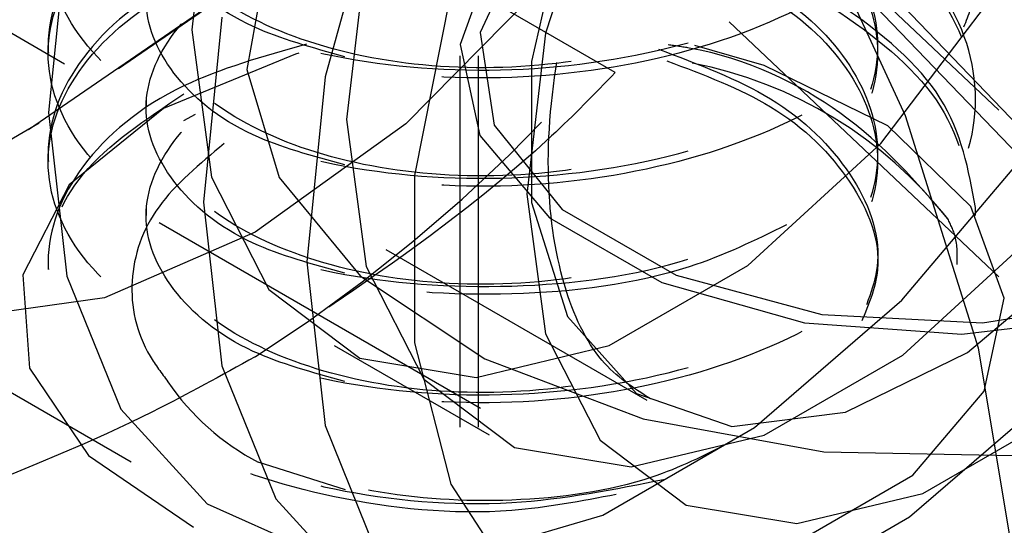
# Model space of a CAD drawing. Header units: inches. Extents: x 1907 to 2452, y -210 to -54.
# Tile 264 of 656: x 1999.521 to 1999.786, y -195.624 to -195.487. Entities that reach past the tile are written whole.
import ezdxf

# ---------------------------------------------------------------- set-up
doc = ezdxf.new("R2010")
doc.units = ezdxf.units.IN
doc.header["$LTSCALE"] = 0.5
doc.header["$MEASUREMENT"] = 0
doc.linetypes.add('HIDDEN', pattern=[0.22499999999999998, 0.15, -0.075])
doc.layers.add('SID-M-H', color=4, linetype='HIDDEN')

msp = doc.modelspace()

# ---------------------------------------------------------------- linework, layer by layer
at = {"layer": 'SID-M-H'}
for p, q in [((1998.345828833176, -194.8420701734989), (2001.439421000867, -196.6279629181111)), ((1999.581803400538, -195.3133547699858), (1999.581803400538, -195.4970764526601)), ((1999.784649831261, -195.5116811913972), (1999.700501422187, -195.4322175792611)), ((1999.681240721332, -195.5015834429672), (1999.57757806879, -195.4417402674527)), ((1999.629791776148, -195.4439672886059), (1999.525941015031, -195.5152418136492)), ((1999.572362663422, -195.4443360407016), (1999.567045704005, -195.4901089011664)), ((1999.677166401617, -195.4452962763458), (1999.662456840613, -195.490982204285)), ((1999.523062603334, -195.5169069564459), (1999.626697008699, -195.4457809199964)), ((1999.4461944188, -195.4492102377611), (1999.689784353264, -195.5898317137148)), ((1999.617537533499, -195.45018425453), (1999.603020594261, -195.5027667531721)), ((1999.759436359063, -195.5132269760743), (1999.730927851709, -195.4514580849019)), ((1999.668359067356, -195.456620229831), (1999.658651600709, -195.4985655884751)), ((1999.533423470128, -195.4625891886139), (1999.528488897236, -195.5123672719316)), ((1999.656014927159, -195.4665799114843), (1999.644779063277, -195.4907872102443)), ((1999.614120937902, -195.4684425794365), (1999.608803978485, -195.5142154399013)), ((1999.822205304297, -195.5497170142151), (1999.74405681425, -195.4682370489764)), ((1999.587134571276, -195.4714487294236), (1999.581912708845, -195.5007719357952)), ((1999.648196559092, -195.4697961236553), (1999.639414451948, -195.4939751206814)), ((1999.740723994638, -195.4726028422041), (1999.818709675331, -195.5539130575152)), ((1999.663084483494, -195.4765209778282), (1999.624806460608, -195.5153820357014)), ((1999.784649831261, -195.5565909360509), (1999.700501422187, -195.4771273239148)), ((1999.636872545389, -195.4799533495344), (1999.627154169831, -195.5292720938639)), ((1999.752833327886, -195.5207329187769), (1999.784263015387, -195.4792643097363)), ((1999.575181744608, -195.4866957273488), (1999.570247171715, -195.5364738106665)), ((1999.567045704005, -195.4901089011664), (1999.572362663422, -195.5297429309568)), ((1999.644779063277, -195.4907872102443), (1999.648562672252, -195.515753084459)), ((1999.662456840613, -195.490982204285), (1999.657417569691, -195.5343644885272)), ((1999.528352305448, -195.4942177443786), (1999.528352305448, -195.4963441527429)), ((1999.639414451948, -195.4939751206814), (1999.644707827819, -195.5184901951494)), ((1999.72133703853, -195.4996547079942), (1999.702652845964, -195.4943262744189)), ((1999.595021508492, -195.4966386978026), (1999.559439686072, -195.5113046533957)), ((1999.595885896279, -195.4963969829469), (1999.595021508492, -195.4966386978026)), ((1999.639303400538, -195.4970764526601), (1999.639303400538, -195.8155273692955)), ((1999.644303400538, -195.4970764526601), (1999.644303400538, -195.7015331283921)), ((1999.658651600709, -195.4985655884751), (1999.658651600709, -195.5365965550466)), ((1999.581912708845, -195.5007719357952), (1999.590588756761, -195.5298210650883)), ((1999.754699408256, -195.5159668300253), (1999.72133703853, -195.4996547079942)), ((1999.603020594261, -195.5027667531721), (1999.598086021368, -195.5525448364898)), ((1999.554771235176, -195.508798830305), (1999.554771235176, -195.5109252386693)), ((1999.778352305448, -195.5109252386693), (1999.778352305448, -195.508798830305)), ((1999.559439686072, -195.5113046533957), (1999.534034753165, -195.5318456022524)), ((1999.856653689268, -195.5950266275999), (1999.784649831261, -195.5116811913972)), ((1999.528488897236, -195.5123672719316), (1999.533423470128, -195.5564480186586)), ((1999.5649639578, -195.5144937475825), (1999.568071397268, -195.5127608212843)), ((1999.608803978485, -195.5142154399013), (1999.614120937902, -195.5538494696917)), ((1999.779163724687, -195.5757810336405), (1999.759436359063, -195.5132269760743)), ((1999.409220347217, -195.5826266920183), (1999.523062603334, -195.5169069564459)), ((1999.525941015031, -195.5152418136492), (1999.411861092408, -195.5810987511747)), ((1999.624806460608, -195.5153820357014), (1999.584166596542, -195.544541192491)), ((1999.648562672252, -195.515753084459), (1999.666909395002, -195.538466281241)), ((1999.77707924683, -195.5376487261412), (1999.754699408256, -195.5159668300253)), ((1999.644707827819, -195.5184901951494), (1999.663503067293, -195.5406847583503)), ((1999.716986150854, -195.5535817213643), (1999.752833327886, -195.5207329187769)), ((1999.758523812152, -195.5629261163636), (1999.794772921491, -195.5200305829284)), ((1999.528352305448, -195.5233799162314), (1999.528352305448, -195.5255063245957)), ((1999.572362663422, -195.5297429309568), (1999.587882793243, -195.5600272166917)), ((1999.590588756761, -195.5298210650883), (1999.61251925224, -195.5564416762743)), ((1999.627154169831, -195.5292720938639), (1999.627154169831, -195.5743982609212)), ((1999.534034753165, -195.5318456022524), (1999.521559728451, -195.5560356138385)), ((1999.657417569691, -195.5343644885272), (1999.662456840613, -195.5719285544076)), ((1999.554771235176, -195.5379610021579), (1999.554771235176, -195.5400874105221)), ((1999.570247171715, -195.5364738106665), (1999.575181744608, -195.5805545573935)), ((1999.658651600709, -195.5365965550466), (1999.668359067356, -195.5673339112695)), ((1999.786051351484, -195.5623508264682), (1999.77707924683, -195.5376487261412)), ((1999.778352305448, -195.5400874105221), (1999.778352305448, -195.5379610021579)), ((1999.663503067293, -195.5406847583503), (1999.693763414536, -195.558153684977)), ((1999.666909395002, -195.538466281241), (1999.697606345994, -195.5561872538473)), ((1999.584166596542, -195.544541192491), (1999.543526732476, -195.5623038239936)), ((1999.758744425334, -195.5776882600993), (1999.794591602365, -195.5448394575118)), ((1999.776159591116, -195.5769729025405), (1999.808267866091, -195.5499745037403)), ((1999.528352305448, -195.5525420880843), (1999.528352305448, -195.5546684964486)), ((1999.598086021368, -195.5525448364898), (1999.603020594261, -195.5966255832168)), ((1999.614120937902, -195.5538494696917), (1999.629641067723, -195.5841337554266)), ((1999.679625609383, -195.5751495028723), (1999.716986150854, -195.5535817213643)), ((1999.464097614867, -195.5564309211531), (1999.578236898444, -195.6223221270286)), ((1999.521559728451, -195.5560356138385), (1999.523366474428, -195.5812533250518)), ((1999.533423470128, -195.5564480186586), (1999.547940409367, -195.592269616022)), ((1999.61251925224, -195.5564416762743), (1999.64607771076, -195.5786594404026)), ((1999.697606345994, -195.5561872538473), (1999.7369510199, -195.5667785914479)), ((1999.856653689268, -195.6399363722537), (1999.784649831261, -195.5565909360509)), ((1999.693763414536, -195.558153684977), (1999.732209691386, -195.5690039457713)), ((1999.543526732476, -195.5623038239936), (1999.505248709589, -195.567637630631)), ((1999.587882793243, -195.5600272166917), (1999.612348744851, -195.5785083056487)), ((1999.718775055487, -195.5971860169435), (1999.758523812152, -195.5629261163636)), ((1999.780197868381, -195.5689628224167), (1999.822130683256, -195.562476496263)), ((1999.780643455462, -195.5873962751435), (1999.786051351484, -195.5623508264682)), ((1999.668359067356, -195.5673339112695), (1999.686911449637, -195.5880465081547)), ((1999.7369510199, -195.5667785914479), (1999.780197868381, -195.5689628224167)), ((1999.77467564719, -195.572059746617), (1999.816559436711, -195.5669899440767)), ((1999.732209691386, -195.5690039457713), (1999.77467564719, -195.572059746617)), ((1999.662456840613, -195.5719285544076), (1999.677166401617, -195.6006311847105)), ((1999.605498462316, -195.5750985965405), (1999.647256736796, -195.5992051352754)), ((1999.627154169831, -195.5743982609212), (1999.636872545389, -195.6124964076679)), ((1999.643778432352, -195.5836889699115), (1999.679625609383, -195.5751495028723)), ((1999.721383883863, -195.5992560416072), (1999.758744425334, -195.5776882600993)), ((1999.743317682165, -195.5930900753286), (1999.776159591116, -195.5769729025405)), ((1999.78924776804, -195.6363863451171), (1999.779163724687, -195.5757810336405)), ((1999.575181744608, -195.5805545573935), (1999.589698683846, -195.6163761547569)), ((1999.612348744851, -195.5785083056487), (1999.643778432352, -195.5836889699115)), ((1999.64607771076, -195.5786594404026), (1999.68877525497, -195.5948265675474)), ((1999.523366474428, -195.5812533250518), (1999.539259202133, -195.6047660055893)), ((1999.629641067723, -195.5841337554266), (1999.654107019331, -195.6026148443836)), ((1999.686911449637, -195.5880465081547), (1999.712660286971, -195.5968939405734)), ((1999.760533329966, -195.6212925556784), (1999.800282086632, -195.5870326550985)), ((1999.76144158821, -195.6100710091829), (1999.780643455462, -195.5873962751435)), ((1999.547940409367, -195.592269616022), (1999.571196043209, -195.6177502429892)), ((1999.712660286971, -195.5968939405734), (1999.743317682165, -195.5930900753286)), ((1999.603020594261, -195.5966255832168), (1999.617537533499, -195.6324471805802)), ((1999.68877525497, -195.5948265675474), (1999.737445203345, -195.603744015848)), ((1999.764117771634, -195.6149636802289), (1999.799527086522, -195.5945223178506)), ((1999.677836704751, -195.6208192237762), (1999.718775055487, -195.5971860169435)), ((1999.685536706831, -195.6077955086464), (1999.721383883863, -195.5992560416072)), ((1999.677166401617, -195.6006311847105), (1999.700354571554, -195.6181470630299)), ((1999.539259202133, -195.6047660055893), (1999.567515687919, -195.6240256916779)), ((1999.654107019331, -195.6026148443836), (1999.685536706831, -195.6077955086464)), ((1999.737445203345, -195.603744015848), (1999.788477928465, -195.6047504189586)), ((1999.60847074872, -195.6139688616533), (1999.584999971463, -195.6065277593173)), ((1999.730526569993, -195.6279178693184), (1999.76144158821, -195.6100710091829)), ((1999.636872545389, -195.6124964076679), (1999.655698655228, -195.6411726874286)), ((1999.730142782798, -195.6230571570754), (1999.764117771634, -195.6149636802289)), ((1999.571196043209, -195.6177502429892), (1999.601838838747, -195.6314090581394)), ((1999.589698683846, -195.6163761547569), (1999.612954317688, -195.6418567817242)), ((1999.700354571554, -195.6181470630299), (1999.730142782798, -195.6230571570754)), ((1999.638087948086, -195.6324522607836), (1999.677836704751, -195.6208192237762)), ((1999.719594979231, -195.6449257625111), (1999.760533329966, -195.6212925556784))]:
    msp.add_line(p, q, dxfattribs=at)
for centre, radius, start, end in [((1999.21212869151, -195.1342235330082), 0.4317284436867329, 302.6379705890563, 339.7728862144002), ((1999.351322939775, -195.2145786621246), 0.4317284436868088, 302.6379705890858, 339.7728862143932), ((1999.679944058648, -195.612854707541), 0.1159266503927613, 38.30673132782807, 79.05055197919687), ((1999.505912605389, -195.482350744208), 0.1236864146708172, 220.5327958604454, 309.2481680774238), ((1999.615329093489, -195.5479000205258), 0.06600808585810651, 214.0512249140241, 242.6467091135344)]:
    msp.add_arc(centre, radius, start, end, dxfattribs=at)
for points, knots in [([(1999.32743036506, -195.1648807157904), (1999.312171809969, -195.1891226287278), (1999.282153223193, -195.2368144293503), (1999.256037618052, -195.3129887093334), (1999.246706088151, -195.3831283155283), (1999.255157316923, -195.4427147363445), (1999.280219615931, -195.485796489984), (1999.319801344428, -195.5088354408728), (1999.369555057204, -195.5092991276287), (1999.425278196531, -195.4870821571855), (1999.481598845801, -195.4442510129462), (1999.53280827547, -195.3845632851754), (1999.574752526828, -195.3132409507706), (1999.602920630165, -195.2367995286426), (1999.614661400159, -195.1620523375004), (1999.608960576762, -195.0958222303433), (1999.58595674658, -195.0436302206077), (1999.547329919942, -195.0119405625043), (1999.508725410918, -194.9997786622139), (1999.48252356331, -195.0062268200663), (1999.475631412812, -195.007922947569)], [0, 0, 0, 0, 0.06002599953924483, 0.1180908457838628, 0.1751707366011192, 0.2325820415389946, 0.2905532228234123, 0.3472719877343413, 0.4052332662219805, 0.4626677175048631, 0.5197262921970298, 0.5777949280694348, 0.6345889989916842, 0.6923576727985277, 0.750086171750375, 0.8069061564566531, 0.8649822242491, 0.9219919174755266, 0.9794807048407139, 1, 1, 1, 1]), ([(1999.594126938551, -195.3861761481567), (1999.589770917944, -195.3960707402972), (1999.571925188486, -195.4366068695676), (1999.524172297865, -195.493200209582), (1999.459243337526, -195.5415769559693), (1999.39433990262, -195.5589533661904), (1999.335606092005, -195.5482839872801), (1999.287447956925, -195.5102738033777), (1999.257095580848, -195.446306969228), (1999.252049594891, -195.3615218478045), (1999.275861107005, -195.2658373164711), (1999.325300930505, -195.171897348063), (1999.390828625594, -195.0924594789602), (1999.460087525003, -195.0367897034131), (1999.523308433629, -195.0083588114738), (1999.573366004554, -195.0047424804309), (1999.596948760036, -195.0182013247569), (1999.607411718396, -195.024172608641)], [0, 0, 0, 0, 0.02378799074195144, 0.09745455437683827, 0.1653977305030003, 0.2298230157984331, 0.2948610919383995, 0.3638160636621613, 0.4378260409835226, 0.5156961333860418, 0.595137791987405, 0.6739046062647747, 0.7493082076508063, 0.8191008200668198, 0.8842693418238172, 0.9486537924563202, 1, 1, 1, 1]), ([(1999.423996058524, -195.0639288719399), (1999.434150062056, -195.05760301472), (1999.463692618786, -195.0391982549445), (1999.511183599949, -195.0335242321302), (1999.558490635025, -195.0477712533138), (1999.592043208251, -195.0867768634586), (1999.607788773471, -195.1452718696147), (1999.603736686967, -195.2176186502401), (1999.580568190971, -195.2957633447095), (1999.540155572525, -195.3711478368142), (1999.48751603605, -195.4355351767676), (1999.428107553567, -195.4813039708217), (1999.368773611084, -195.5035034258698), (1999.316349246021, -195.4992368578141), (1999.276809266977, -195.4684656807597), (1999.255080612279, -195.414800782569), (1999.253932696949, -195.3434264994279), (1999.274001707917, -195.2628133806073), (1999.30321304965, -195.2018719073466), (1999.323506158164, -195.1708748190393), (1999.32743036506, -195.1648807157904)], [0, 0, 0, 0, 0.02952927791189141, 0.08591393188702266, 0.1428140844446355, 0.1998702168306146, 0.2578112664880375, 0.3157312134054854, 0.3745279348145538, 0.4335016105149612, 0.492961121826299, 0.5529813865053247, 0.6131149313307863, 0.6741757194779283, 0.7352173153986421, 0.7970902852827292, 0.8591848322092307, 0.9217226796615, 0.9848630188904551, 1, 1, 1, 1]), ([(1999.597981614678, -195.3772611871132), (1999.586329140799, -195.3805717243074), (1999.56036487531, -195.387948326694), (1999.535028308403, -195.4095600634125), (1999.525053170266, -195.435845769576), (1999.534872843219, -195.4624172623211), (1999.562659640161, -195.484598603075), (1999.604272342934, -195.4988301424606), (1999.653352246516, -195.5026420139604), (1999.702432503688, -195.4951847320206), (1999.744044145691, -195.4773086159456), (1999.771834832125, -195.4514793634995), (1999.781640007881, -195.4212724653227), (1999.771718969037, -195.3913046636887), (1999.745315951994, -195.3655467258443), (1999.717879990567, -195.355514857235), (1999.704801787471, -195.3507328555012)], [0, 0, 0, 0, 0.05932116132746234, 0.1321805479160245, 0.2050399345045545, 0.2778993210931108, 0.3507587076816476, 0.4236180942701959, 0.4964774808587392, 0.5693368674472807, 0.6421962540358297, 0.7150556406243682, 0.7879150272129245, 0.8607744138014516, 0.9336338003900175, 1, 1, 1, 1]), ([(1999.694773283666, -195.3503218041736), (1999.69692536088, -195.3506237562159), (1999.715126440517, -195.3531774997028), (1999.743752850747, -195.3680938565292), (1999.771921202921, -195.3931070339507), (1999.781585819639, -195.423485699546), (1999.771849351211, -195.4535825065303), (1999.744040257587, -195.4794412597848), (1999.702433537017, -195.4973094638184), (1999.653352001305, -195.5047688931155), (1999.60427229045, -195.5009563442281), (1999.562660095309, -195.4867253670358), (1999.534871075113, -195.4645424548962), (1999.525059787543, -195.4379766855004), (1999.535003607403, -195.4116696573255), (1999.560944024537, -195.3897142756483), (1999.587740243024, -195.3821492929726), (1999.600198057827, -195.3786322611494)], [0, 0, 0, 0, 0.009576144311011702, 0.08098973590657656, 0.1524033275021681, 0.2238169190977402, 0.2952305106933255, 0.3666441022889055, 0.4380576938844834, 0.5094712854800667, 0.5808848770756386, 0.6522984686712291, 0.7237120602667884, 0.7951256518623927, 0.8665392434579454, 0.9379528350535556, 1, 1, 1, 1]), ([(1999.75642648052, -195.3638454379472), (1999.75504717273, -195.3673444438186), (1999.735404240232, -195.4171743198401), (1999.707337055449, -195.4609145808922), (1999.681240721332, -195.5015834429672)], [0, 0, 0, 0, 0.0702190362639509, 1, 1, 1, 1]), ([(1999.597981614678, -195.406423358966), (1999.586329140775, -195.4097338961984), (1999.560364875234, -195.4171104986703), (1999.535028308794, -195.4387222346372), (1999.525053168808, -195.4650079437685), (1999.53487284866, -195.4915794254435), (1999.562659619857, -195.5137608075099), (1999.60427241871, -195.5279921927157), (1999.653351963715, -195.5318046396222), (1999.702433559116, -195.524345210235), (1999.744040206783, -195.506477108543), (1999.771849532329, -195.4806179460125), (1999.78158514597, -195.4505226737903), (1999.771923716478, -195.4201382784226), (1999.743743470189, -195.3951464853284), (1999.715347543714, -195.3802775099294), (1999.697396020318, -195.3777368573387), (1999.695483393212, -195.3774661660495)], [0, 0, 0, 0, 0.05843403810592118, 0.1302038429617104, 0.2019736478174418, 0.2737434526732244, 0.3455132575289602, 0.4172830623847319, 0.4890528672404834, 0.5608226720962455, 0.6325924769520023, 0.7043622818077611, 0.7761320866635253, 0.8479018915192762, 0.9196716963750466, 0.9914415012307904, 1, 1, 1, 1]), ([(1999.692849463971, -195.3786322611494), (1999.703556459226, -195.3826569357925), (1999.725598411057, -195.3909423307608), (1999.746712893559, -195.4118352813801), (1999.754523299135, -195.4358639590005), (1999.746794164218, -195.4600692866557), (1999.724876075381, -195.4808253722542), (1999.692059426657, -195.4953084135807), (1999.653352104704, -195.5015747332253), (1999.614645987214, -195.4989541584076), (1999.581825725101, -195.4881140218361), (1999.559920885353, -195.4710122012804), (1999.552142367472, -195.4504185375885), (1999.560137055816, -195.4301605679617), (1999.578036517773, -195.414594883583), (1999.595683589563, -195.4096185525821), (1999.602152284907, -195.4077944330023)], [0, 0, 0, 0, 0.06984989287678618, 0.1437964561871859, 0.2177430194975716, 0.2916895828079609, 0.3656361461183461, 0.439582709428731, 0.5135292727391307, 0.587475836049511, 0.6614223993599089, 0.735368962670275, 0.8093155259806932, 0.8832620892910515, 0.9572086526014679, 0.9999999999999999, 0.9999999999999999, 0.9999999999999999, 0.9999999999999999]), ([(1999.694773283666, -195.3794839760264), (1999.69692536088, -195.3797859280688), (1999.715126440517, -195.3823396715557), (1999.743752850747, -195.3972560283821), (1999.771921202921, -195.4222692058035), (1999.781585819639, -195.4526478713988), (1999.771849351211, -195.4827446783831), (1999.744040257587, -195.5086034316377), (1999.702433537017, -195.5264716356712), (1999.653352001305, -195.5339310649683), (1999.60427229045, -195.5301185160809), (1999.562660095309, -195.5158875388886), (1999.534871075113, -195.493704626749), (1999.525059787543, -195.4671388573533), (1999.535003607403, -195.4408318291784), (1999.560944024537, -195.4188764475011), (1999.587740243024, -195.4113114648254), (1999.600198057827, -195.4077944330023)], [0, 0, 0, 0, 0.00957614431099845, 0.08098973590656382, 0.1524033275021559, 0.2238169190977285, 0.2952305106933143, 0.3666441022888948, 0.4380576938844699, 0.5094712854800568, 0.5808848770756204, 0.6522984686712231, 0.723712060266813, 0.7951256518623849, 0.8665392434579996, 0.9379528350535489, 1, 1, 1, 1]), ([(1999.691913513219, -195.3803443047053), (1999.70296241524, -195.3844878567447), (1999.725356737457, -195.3928861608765), (1999.746714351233, -195.4139466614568), (1999.75454958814, -195.4380250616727), (1999.746687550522, -195.4620719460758), (1999.726100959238, -195.4825901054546), (1999.704780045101, -195.4906475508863), (1999.694773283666, -195.4944292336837)], [0, 0, 0, 0, 0.1662363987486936, 0.3369340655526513, 0.5076317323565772, 0.678329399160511, 0.8490270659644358, 1, 1, 1, 1]), ([(1999.690711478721, -195.5894584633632), (1999.686103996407, -195.5865427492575), (1999.676467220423, -195.5804443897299), (1999.666351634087, -195.5594925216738), (1999.661789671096, -195.5290651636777), (1999.665544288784, -195.491425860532), (1999.677726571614, -195.4514732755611), (1999.692568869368, -195.4187099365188), (1999.704662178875, -195.4020553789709), (1999.708201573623, -195.3971810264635)], [0, 0, 0, 0, 0.1395658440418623, 0.2919088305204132, 0.4550906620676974, 0.614361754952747, 0.7736090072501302, 0.9337412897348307, 1, 1, 1, 1]), ([(1999.692849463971, -195.4077944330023), (1999.703556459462, -195.4118191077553), (1999.725598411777, -195.4201045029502), (1999.74671289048, -195.4409974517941), (1999.754523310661, -195.4650261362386), (1999.746794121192, -195.489231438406), (1999.724876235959, -195.5099876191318), (1999.692058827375, -195.5244703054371), (1999.653354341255, -195.5307379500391), (1999.614637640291, -195.528112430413), (1999.581856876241, -195.5172907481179), (1999.559804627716, -195.500120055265), (1999.552576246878, -195.4797834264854), (1999.557632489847, -195.4617276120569), (1999.569770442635, -195.4534326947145), (1999.574092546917, -195.4504790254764)], [0, 0, 0, 0, 0.07558252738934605, 0.1555979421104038, 0.2356133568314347, 0.3156287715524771, 0.3956441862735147, 0.475659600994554, 0.5556750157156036, 0.6356904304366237, 0.7157058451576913, 0.7957212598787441, 0.8757366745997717, 0.955752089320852, 1, 1, 1, 1]), ([(1999.608320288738, -195.4973086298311), (1999.599624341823, -195.4949236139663), (1999.5796574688, -195.4894473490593), (1999.560070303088, -195.4729882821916), (1999.552098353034, -195.4525825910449), (1999.560163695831, -195.4322867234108), (1999.577771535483, -195.4168778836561), (1999.595045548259, -195.411980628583), (1999.601157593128, -195.4102478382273)], [0, 0, 0, 0, 0.1450500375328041, 0.3330512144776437, 0.5210523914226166, 0.7090535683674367, 0.8970547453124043, 1, 1, 1, 1]), ([(1999.691913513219, -195.4095064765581), (1999.70296241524, -195.4136500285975), (1999.725356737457, -195.4220483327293), (1999.746714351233, -195.4431088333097), (1999.75454958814, -195.4671872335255), (1999.746687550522, -195.4912341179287), (1999.726100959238, -195.5117522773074), (1999.704780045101, -195.5198097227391), (1999.694773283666, -195.5235914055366)], [0, 0, 0, 0, 0.1662363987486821, 0.3369340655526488, 0.5076317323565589, 0.6783293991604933, 0.849027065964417, 1, 1, 1, 1]), ([(1999.775238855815, -195.4892689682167), (1999.776508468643, -195.4860647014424), (1999.781658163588, -195.4730678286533), (1999.770627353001, -195.4497155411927), (1999.749946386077, -195.4271778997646), (1999.7289195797, -195.4191184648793), (1999.722046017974, -195.4164838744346)], [0, 0, 0, 0, 0.1163272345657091, 0.4718365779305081, 0.8273459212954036, 0.9999999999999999, 0.9999999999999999, 0.9999999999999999, 0.9999999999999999]), ([(1999.597981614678, -195.4647477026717), (1999.586329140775, -195.4680582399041), (1999.560364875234, -195.475434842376), (1999.535028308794, -195.4970465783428), (1999.525053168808, -195.5233322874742), (1999.53487284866, -195.5499037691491), (1999.562659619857, -195.5720851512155), (1999.60427241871, -195.5863165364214), (1999.653351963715, -195.5901289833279), (1999.702433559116, -195.5826695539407), (1999.744040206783, -195.5648014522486), (1999.771849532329, -195.5389422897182), (1999.78158514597, -195.5088470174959), (1999.771923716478, -195.4784626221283), (1999.743743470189, -195.4534708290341), (1999.715347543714, -195.438601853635), (1999.697396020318, -195.4360612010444), (1999.695483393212, -195.4357905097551)], [0, 0, 0, 0, 0.05843403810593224, 0.1302038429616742, 0.2019736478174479, 0.2737434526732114, 0.3455132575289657, 0.4172830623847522, 0.4890528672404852, 0.5608226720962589, 0.6325924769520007, 0.7043622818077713, 0.7761320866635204, 0.8479018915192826, 0.9196716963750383, 0.9914415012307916, 1, 1, 1, 1]), ([(1999.597981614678, -195.4355855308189), (1999.586329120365, -195.4388960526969), (1999.560364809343, -195.4462726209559), (1999.535028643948, -195.4678846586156), (1999.525051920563, -195.4941691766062), (1999.534877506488, -195.5207451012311), (1999.56264223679, -195.5429099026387), (1999.60433729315, -195.5572031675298), (1999.653109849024, -195.5607846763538), (1999.699159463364, -195.5547358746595), (1999.721880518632, -195.5434878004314), (1999.731621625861, -195.5386654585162)], [0, 0, 0, 0, 0.0950635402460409, 0.2118224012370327, 0.328581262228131, 0.4453401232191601, 0.5620989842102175, 0.6788578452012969, 0.7956167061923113, 0.9123755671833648, 1, 1, 1, 1]), ([(1999.727358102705, -195.5426280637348), (1999.718953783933, -195.546743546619), (1999.697526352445, -195.5572362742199), (1999.653069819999, -195.5628661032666), (1999.604347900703, -195.5593415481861), (1999.562639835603, -195.5450334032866), (1999.534876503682, -195.5228711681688), (1999.525058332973, -195.4962998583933), (1999.535003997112, -195.4699943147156), (1999.560943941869, -195.4480385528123), (1999.587740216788, -195.4404736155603), (1999.600198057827, -195.4369566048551)], [0, 0, 0, 0, 0.07579574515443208, 0.1932468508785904, 0.3106979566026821, 0.4281490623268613, 0.5456001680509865, 0.6630512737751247, 0.7805023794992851, 0.8979534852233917, 1, 1, 1, 1]), ([(1999.692849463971, -195.4369566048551), (1999.703556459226, -195.4409812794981), (1999.725598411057, -195.4492666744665), (1999.746712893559, -195.4701596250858), (1999.754523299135, -195.4941883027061), (1999.746794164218, -195.5183936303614), (1999.724876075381, -195.5391497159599), (1999.692059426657, -195.5536327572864), (1999.653352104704, -195.5598990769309), (1999.614645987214, -195.5572785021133), (1999.581825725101, -195.5464383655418), (1999.559920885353, -195.5293365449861), (1999.552142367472, -195.5087428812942), (1999.560137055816, -195.4884849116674), (1999.578036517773, -195.4729192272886), (1999.595683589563, -195.4679428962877), (1999.602152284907, -195.4661187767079)], [0, 0, 0, 0, 0.06984989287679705, 0.1437964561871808, 0.2177430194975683, 0.2916895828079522, 0.3656361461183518, 0.4395827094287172, 0.5135292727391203, 0.5874758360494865, 0.6614223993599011, 0.7353689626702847, 0.8093155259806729, 0.8832620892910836, 0.9572086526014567, 1, 1, 1, 1]), ([(1999.694773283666, -195.4378083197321), (1999.69692536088, -195.4381102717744), (1999.715126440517, -195.4406640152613), (1999.743752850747, -195.4555803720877), (1999.771921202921, -195.4805935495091), (1999.781585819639, -195.5109722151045), (1999.771849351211, -195.5410690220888), (1999.744040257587, -195.5669277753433), (1999.702433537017, -195.5847959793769), (1999.653352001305, -195.592255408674), (1999.60427229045, -195.5884428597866), (1999.562660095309, -195.5742118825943), (1999.534871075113, -195.5520289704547), (1999.525059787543, -195.5254632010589), (1999.535003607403, -195.499156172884), (1999.560944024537, -195.4772007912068), (1999.587740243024, -195.4696358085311), (1999.600198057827, -195.4661187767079)], [0, 0, 0, 0, 0.00957614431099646, 0.08098973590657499, 0.1524033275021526, 0.2238169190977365, 0.2952305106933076, 0.3666441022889, 0.4380576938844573, 0.5094712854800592, 0.5808848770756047, 0.6522984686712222, 0.723712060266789, 0.7951256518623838, 0.8665392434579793, 0.9379528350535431, 1, 1, 1, 1]), ([(1999.608320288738, -195.5264708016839), (1999.599624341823, -195.5240857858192), (1999.5796574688, -195.5186095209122), (1999.560070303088, -195.5021504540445), (1999.552098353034, -195.4817447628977), (1999.560163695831, -195.4614488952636), (1999.577771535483, -195.446040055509), (1999.595045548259, -195.4411428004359), (1999.601157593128, -195.4394100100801)], [0, 0, 0, 0, 0.1450500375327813, 0.3330512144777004, 0.5210523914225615, 0.7090535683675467, 0.8970547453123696, 1, 1, 1, 1]), ([(1999.691913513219, -195.4386686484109), (1999.70296241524, -195.4428122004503), (1999.725356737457, -195.4512105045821), (1999.746714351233, -195.4722710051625), (1999.75454958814, -195.4963494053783), (1999.746687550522, -195.5203962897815), (1999.726100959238, -195.5409144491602), (1999.704780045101, -195.5489718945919), (1999.694773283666, -195.5527535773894)], [0, 0, 0, 0, 0.1662363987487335, 0.3369340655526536, 0.5076317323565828, 0.6783293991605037, 0.8490270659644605, 1, 1, 1, 1]), ([(1999.444972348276, -195.4977799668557), (1999.478026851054, -195.4813022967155), (1999.519753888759, -195.4605013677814), (1999.567627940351, -195.4449685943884), (1999.57757806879, -195.4417402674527)], [0, 0, 0, 0, 0.7921603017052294, 1, 1, 1, 1]), ([(1999.692849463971, -195.4661187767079), (1999.703556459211, -195.4701434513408), (1999.725598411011, -195.4784288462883), (1999.746712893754, -195.4993217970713), (1999.754523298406, -195.5233504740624), (1999.746794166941, -195.5475558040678), (1999.724876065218, -195.568311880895), (1999.692059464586, -195.5827949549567), (1999.653351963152, -195.5890611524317), (1999.614646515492, -195.5864410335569), (1999.581823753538, -195.5755991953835), (1999.559928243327, -195.5585037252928), (1999.552114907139, -195.5378863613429), (1999.560239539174, -195.5177168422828), (1999.576500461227, -195.5029749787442), (1999.591978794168, -195.4984615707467), (1999.596389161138, -195.4971755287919)], [0, 0, 0, 0, 0.07079321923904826, 0.1457384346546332, 0.2206836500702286, 0.2956288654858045, 0.3705740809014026, 0.4455192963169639, 0.5204645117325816, 0.5954097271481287, 0.6703549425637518, 0.7453001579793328, 0.8202453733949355, 0.8951905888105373, 0.9701358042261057, 1, 1, 1, 1]), ([(1999.778352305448, -195.5379610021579), (1999.776499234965, -195.5278532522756), (1999.772793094, -195.507637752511), (1999.743498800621, -195.4826293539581), (1999.715352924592, -195.4677641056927), (1999.697396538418, -195.4652233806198), (1999.695483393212, -195.464952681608)], [0, 0, 0, 0, 0.3205899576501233, 0.641179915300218, 0.9617698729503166, 0.9999999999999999, 0.9999999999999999, 0.9999999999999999, 0.9999999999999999]), ([(1999.608320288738, -195.5556329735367), (1999.599624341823, -195.553247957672), (1999.5796574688, -195.547771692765), (1999.560070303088, -195.5313126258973), (1999.552098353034, -195.5109069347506), (1999.560163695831, -195.4906110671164), (1999.577771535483, -195.4752022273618), (1999.595045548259, -195.4703049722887), (1999.601157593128, -195.468572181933)], [0, 0, 0, 0, 0.1450500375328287, 0.333051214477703, 0.5210523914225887, 0.7090535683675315, 0.8970547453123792, 1, 1, 1, 1]), ([(1999.691913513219, -195.4678308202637), (1999.70296241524, -195.4719743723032), (1999.725356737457, -195.480372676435), (1999.746714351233, -195.5014331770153), (1999.75454958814, -195.5255115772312), (1999.746687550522, -195.5495584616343), (1999.726100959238, -195.570076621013), (1999.704780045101, -195.5781340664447), (1999.694773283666, -195.5819157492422)], [0, 0, 0, 0, 0.1662363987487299, 0.3369340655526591, 0.507631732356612, 0.6783293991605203, 0.8490270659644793, 1, 1, 1, 1]), ([(1999.694773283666, -195.4669704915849), (1999.696926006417, -195.4672724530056), (1999.715132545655, -195.4698262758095), (1999.743508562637, -195.4847389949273), (1999.772790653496, -195.5097683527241), (1999.776498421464, -195.5299810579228), (1999.778352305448, -195.5400874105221)], [0, 0, 0, 0, 0.04278561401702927, 0.3618570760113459, 0.6809285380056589, 1, 1, 1, 1]), ([(1999.597981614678, -195.4939098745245), (1999.586329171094, -195.4972204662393), (1999.560364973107, -195.5045971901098), (1999.535027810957, -195.5262078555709), (1999.525055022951, -195.5524977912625), (1999.534865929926, -195.5790535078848), (1999.56268544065, -195.6012937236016), (1999.604176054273, -195.6153055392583), (1999.651497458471, -195.619730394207), (1999.681056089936, -195.6138205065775), (1999.694773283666, -195.6110779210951)], [0, 0, 0, 0, 0.1060126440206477, 0.2362194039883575, 0.366426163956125, 0.4966329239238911, 0.6268396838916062, 0.7570464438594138, 0.8872532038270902, 1, 1, 1, 1]), ([(1999.692849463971, -195.4952809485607), (1999.703578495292, -195.4993091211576), (1999.725665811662, -195.5076017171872), (1999.746424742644, -195.5284382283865), (1999.754909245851, -195.5508541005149), (1999.748795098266, -195.5647421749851), (1999.746128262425, -195.5707998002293)], [0, 0, 0, 0, 0.2540476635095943, 0.5229951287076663, 0.7919425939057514, 0.9999999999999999, 0.9999999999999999, 0.9999999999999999, 0.9999999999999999]), ([(1999.770912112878, -195.5409951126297), (1999.762409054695, -195.5310870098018), (1999.746281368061, -195.5122943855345), (1999.715326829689, -195.4969326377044), (1999.69739402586, -195.4943861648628), (1999.695483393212, -195.4941148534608)], [0, 0, 0, 0, 0.4990960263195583, 0.9466316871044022, 1, 1, 1, 1]), ([(1999.608320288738, -195.5847951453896), (1999.599624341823, -195.5824101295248), (1999.5796574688, -195.5769338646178), (1999.560070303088, -195.5604747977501), (1999.552098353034, -195.5400691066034), (1999.560163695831, -195.5197732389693), (1999.577771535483, -195.5043643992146), (1999.595045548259, -195.4994671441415), (1999.601157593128, -195.4977343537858)], [0, 0, 0, 0, 0.1450500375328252, 0.3330512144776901, 0.5210523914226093, 0.7090535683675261, 0.8970547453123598, 1, 1, 1, 1]), ([(1999.695119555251, -195.4984123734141), (1999.705025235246, -195.5021529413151), (1999.726269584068, -195.510175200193), (1999.74631713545, -195.5305773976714), (1999.754785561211, -195.5519547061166), (1999.749257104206, -195.5648487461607), (1999.747087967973, -195.5699078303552)], [0, 0, 0, 0, 0.248234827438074, 0.5323801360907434, 0.8165254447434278, 1, 1, 1, 1]), ([(1999.681240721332, -195.5015834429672), (1999.675648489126, -195.5073275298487), (1999.648742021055, -195.5349646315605), (1999.612709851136, -195.5590531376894), (1999.584166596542, -195.5781350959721)], [0, 0, 0, 0, 0.2078396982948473, 1, 1, 1, 1]), ([(1999.652245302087, -195.6633191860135), (1999.655246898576, -195.6653238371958), (1999.667695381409, -195.6736377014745), (1999.695419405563, -195.6768004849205), (1999.732414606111, -195.6726241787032), (1999.771526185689, -195.6567541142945), (1999.810811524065, -195.6305779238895), (1999.84808108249, -195.5950012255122), (1999.881586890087, -195.5527289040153), (1999.898777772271, -195.5209560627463), (1999.907267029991, -195.505265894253)], [0, 0, 0, 0, 0.04160988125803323, 0.1725681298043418, 0.3044346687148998, 0.4411077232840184, 0.5812890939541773, 0.7222037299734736, 0.8628177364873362, 1, 1, 1, 1]), ([(1999.681489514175, -195.6152358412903), (1999.672159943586, -195.6170171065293), (1999.646969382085, -195.6218266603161), (1999.60415357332, -195.6172999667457), (1999.562705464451, -195.6034650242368), (1999.53480831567, -195.5811323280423), (1999.525265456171, -195.5547696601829), (1999.534243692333, -195.5278000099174), (1999.554723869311, -195.5141255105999), (1999.5649639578, -195.5072882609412)], [0, 0, 0, 0, 0.08928201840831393, 0.2410683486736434, 0.3928546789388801, 0.5446410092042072, 0.6964273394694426, 0.8482136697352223, 1, 1, 1, 1]), ([(1999.575771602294, -195.5207328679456), (1999.569208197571, -195.5262010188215), (1999.555854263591, -195.5373265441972), (1999.549159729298, -195.5577080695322), (1999.552529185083, -195.5740595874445), (1999.558935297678, -195.5825912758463), (1999.560638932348, -195.5848601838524)], [0, 0, 0, 0, 0.2904110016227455, 0.5908715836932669, 0.8911968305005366, 1, 1, 1, 1]), ([(1999.773385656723, -195.5533266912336), (1999.7734604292, -195.5507622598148), (1999.773582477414, -195.546576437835), (1999.771657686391, -195.5425534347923), (1999.770912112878, -195.5409951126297)], [0, 0, 0, 0, 0.6126470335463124, 1, 1, 1, 1]), ([(1999.584166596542, -195.5781350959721), (1999.575062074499, -195.5831694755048), (1999.535367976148, -195.6051184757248), (1999.488036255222, -195.6215286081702), (1999.451560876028, -195.6341747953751)], [0, 0, 0, 0, 0.2293671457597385, 1, 1, 1, 1]), ([(1999.711966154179, -195.6013398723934), (1999.705261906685, -195.6047100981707), (1999.688292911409, -195.6132404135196), (1999.653083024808, -195.6180587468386), (1999.614885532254, -195.6156081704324), (1999.579840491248, -195.6044950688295), (1999.567267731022, -195.5916385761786), (1999.560638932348, -195.5848601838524)], [0, 0, 0, 0, 0.1369726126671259, 0.346688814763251, 0.5564050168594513, 0.7661212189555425, 1, 1, 1, 1])]:
    msp.add_open_spline(points, degree=3, knots=knots, dxfattribs=at)

doc.saveas('drawing.dxf')
